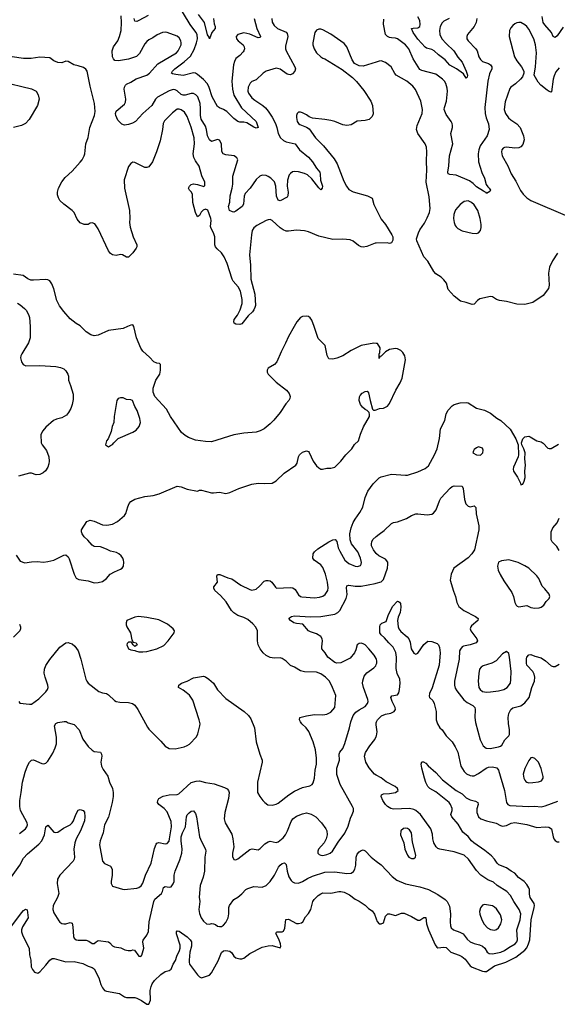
# Model space of a CAD drawing. Header units: inches. Extents: x 1771504 to 1971212, y 471788 to 643615.
# Tile 312 of 587: x 1846472 to 1851791, y 553293 to 563038. Entities that reach past the tile are written whole.
import ezdxf

# ---------------------------------------------------------------- set-up
doc = ezdxf.new("R2010")
doc.units = ezdxf.units.IN
doc.header["$MEASUREMENT"] = 0
for name, color, linetype in [('B8545', 7, 'Continuous'), ('B8546', 7, 'Continuous'), ('B8555', 7, 'Continuous'), ('B8556', 7, 'Continuous')]:
    doc.layers.add(name, color=color, linetype=linetype)

msp = doc.modelspace()

# ---------------------------------------------------------------- linework, layer by layer
at = {"layer": 'B8545', "color": 5}
for points, elevation in [([(1846575.5, 560000), (1846576.9, 559983.1), (1846575.9, 559890), (1846559, 559841), (1846491.7, 559730), (1846484.6, 559710), (1846481.3, 559690), (1846490.7, 559650), (1846506.6, 559626.6), (1846532.4, 559612.4), (1846670, 559614.6), (1846830, 559604.2), (1846876.5, 559596.5), (1846910, 559583), (1846930, 559562.8), (1846947.7, 559530), (1846953.4, 559510), (1846954.8, 559470), (1846976.1, 559416.1), (1847000.3, 559330), (1846999.9, 559280.1), (1846991.8, 559230), (1846978.9, 559190), (1846956.5, 559150), (1846935.4, 559124.6), (1846890, 559098.3), (1846836.7, 559083.3), (1846807.7, 559070), (1846730, 559006.6), (1846699.3, 558970), (1846687.1, 558947.1), (1846680.5, 558930), (1846684.4, 558850), (1846693.4, 558830), (1846735.6, 558775.6), (1846761.3, 558710), (1846763.1, 558670), (1846759.2, 558640.8), (1846750.3, 558609.7), (1846726.4, 558573.6), (1846705.8, 558554.2), (1846670, 558537.2), (1846633.6, 558533.6), (1846590, 558549), (1846570, 558549), (1846460.7, 558519.3)], 520), ([(1847537.3, 560000), (1847497.2, 559982.8), (1847350, 559961.4), (1847250, 559916.4), (1847210, 559909.6), (1847177.4, 559917.4), (1847130, 559947), (1847077, 560000)], 520), ([(1849186.3, 560000), (1849130, 559903.7), (1849102.6, 559837.4), (1849057.7, 559750), (1849017.6, 559650), (1848994.2, 559625.8), (1848930.6, 559590), (1848922, 559570), (1848922, 559550), (1848930.4, 559530), (1849010.4, 559450), (1849112, 559372.1), (1849138.2, 559338.2), (1849147.2, 559310), (1849144.2, 559290), (1849134, 559270), (1849104.6, 559235.4), (1849050, 559149.6), (1848985.7, 559074.3), (1848950, 559038), (1848890, 558989.7), (1848850, 558969.7), (1848810, 558956.4), (1848690, 558944), (1848591.8, 558928.2), (1848370, 558860.7), (1848310, 558861.6), (1848210, 558877.2), (1848142.5, 558902.5), (1848110, 558922), (1848073.7, 558953.7), (1847965.7, 559110), (1847922.9, 559182.9), (1847808.6, 559310), (1847794.2, 559350), (1847793.3, 559390), (1847817.7, 559470), (1847857, 559530), (1847865.8, 559570), (1847866, 559626), (1847854.9, 559634.9), (1847830, 559637.4), (1847799.8, 559650), (1847757.1, 559697.1), (1847690, 559758.8), (1847670, 559785.6), (1847627.3, 559890), (1847602.5, 560000)], 520), ([(1850000, 559833.1), (1849976.2, 559836.2), (1849850, 559813.3), (1849750, 559763.6), (1849669.1, 559710.9), (1849610, 559687.3), (1849570, 559678), (1849530, 559682), (1849515.5, 559715.5), (1849492.9, 559812.9), (1849424.1, 559884.1), (1849384.7, 560000)], 520), ([(1846437.5, 557737.5), (1846477.3, 557677.3), (1846522.8, 557662.8), (1846590, 557673.4), (1846644.8, 557675.2), (1846708.5, 557668.5), (1846750, 557675.3), (1846810, 557690.3), (1846910, 557738), (1846930, 557740.7), (1846950, 557720.7), (1846960.2, 557700.3), (1847010, 557550.8), (1847032.2, 557512.2), (1847057.1, 557497.1), (1847150, 557483), (1847210, 557462.8), (1847250, 557466.8), (1847290, 557476), (1847332.1, 557507.9), (1847368.7, 557550), (1847410, 557574.8), (1847470, 557599.1), (1847485.2, 557610), (1847499.5, 557630), (1847502, 557670), (1847498.4, 557690), (1847491.8, 557710), (1847477, 557730), (1847452.2, 557752.2), (1847430, 557763.6), (1847370, 557778.4), (1847330, 557798.4), (1847270, 557819.6), (1847210, 557822.7), (1847190, 557836), (1847146.5, 557886.5), (1847110, 557918), (1847089.6, 557950), (1847082.9, 557970), (1847083.7, 557990), (1847135.3, 558070), (1847170, 558084), (1847210, 558073.4), (1847290, 558038), (1847335.2, 558035.2), (1847390, 558044.2), (1847438.4, 558070), (1847509.6, 558130), (1847522, 558150), (1847541.8, 558218.2), (1847556.3, 558250), (1847571.9, 558268.1), (1847610, 558294), (1847710, 558320.3), (1847791, 558329), (1847853.4, 558346.6), (1848030, 558420.5), (1848070, 558413.4), (1848130.6, 558390.6), (1848230, 558371.3), (1848250, 558381), (1848270, 558381), (1848370, 558356.4), (1848390, 558354.4), (1848450, 558363.1), (1848510, 558348.8), (1848550, 558357), (1848641, 558399), (1848770, 558440.8), (1848830, 558451.4), (1848893.3, 558446.7), (1848970, 558452), (1849010, 558473.4), (1849089.8, 558550.1), (1849205.1, 558630), (1849218.7, 558650), (1849229.6, 558710), (1849239.5, 558730), (1849270, 558757.1), (1849310, 558770.4), (1849330, 558762.8), (1849335.6, 558755.6), (1849376.5, 558670), (1849410, 558621.6), (1849430, 558602), (1849450, 558590.6), (1849469.4, 558590.6), (1849510, 558599.1), (1849550, 558598), (1849589, 558610), (1849650, 558668.4), (1849698.3, 558730), (1849757.7, 558790), (1849785.9, 558834.1), (1849825.6, 558870), (1849843.5, 558936.5), (1849872.7, 559007.3), (1849933.2, 559110), (1849934, 559130), (1849928.7, 559150), (1849908.7, 559170), (1849890, 559179.3), (1849862.7, 559202.7), (1849844.5, 559230), (1849832, 559270), (1849834.5, 559305.5), (1849841.2, 559318.8), (1849860.1, 559339.9), (1849890, 559358.8), (1849910, 559361), (1849915.9, 559355.9), (1849923.5, 559343.5), (1849938.4, 559270), (1849963.8, 559183.8), (1849974, 559174), (1849990, 559173), (1850000, 559176.7)], 520), ([(1846462, 556290), (1846473.4, 556273.4), (1846570, 556262), (1846590, 556264.9), (1846662.3, 556317.7), (1846730, 556386), (1846746.3, 556410), (1846752.4, 556430), (1846750.9, 556450), (1846722.5, 556530), (1846714.8, 556570), (1846717.3, 556610), (1846730, 556646.4), (1846770, 556705.7), (1846870, 556828.2), (1846930, 556870.5), (1846950, 556873.4), (1846968.3, 556868.3), (1846990, 556860.7), (1847018, 556838), (1847050, 556790.7), (1847078.5, 556710), (1847125.7, 556510), (1847134.9, 556490), (1847150, 556473), (1847254.8, 556390), (1847290, 556374.9), (1847330, 556368), (1847350, 556357.1), (1847410, 556299.1), (1847426, 556290), (1847463.4, 556283.4), (1847550, 556281.1), (1847586.8, 556270), (1847610, 556254.4), (1847641.3, 556210), (1847735.6, 556035.6), (1847750, 556017.3), (1847870, 555898.8), (1847910, 555846.8), (1847950, 555824.9), (1848010, 555820.5), (1848098, 555842), (1848130, 555854.4), (1848151, 555869), (1848220.4, 555939.6), (1848235.4, 555970), (1848255.6, 556050), (1848256.4, 556070), (1848247.8, 556110), (1848184.4, 556304.4), (1848151.2, 556351.2), (1848120, 556380), (1848090, 556403.5), (1848042.7, 556430), (1848046.6, 556450), (1848073.2, 556470), (1848130, 556492.2), (1848190, 556524.4), (1848290, 556541.6), (1848310, 556533.7), (1848344.4, 556510), (1848388.4, 556470), (1848430, 556406), (1848510, 556318.7), (1848692.2, 556192.2), (1848736, 556150), (1848757.8, 556117.8), (1848793.6, 556030), (1848811.5, 555890), (1848847.2, 555770), (1848870.4, 555710), (1848870.4, 555690), (1848826, 555490), (1848826, 555390), (1848847.7, 555350), (1848879.1, 555310), (1848896.3, 555290), (1848926.7, 555266.7), (1848970, 555263.7), (1849010, 555273.7), (1849030, 555284.2), (1849133.2, 555366.8), (1849190, 555404), (1849270, 555437.4), (1849343.9, 555456.1), (1849365.2, 555470), (1849375.3, 555484.7), (1849389.6, 555530.4), (1849394, 555610), (1849408, 555670), (1849409.6, 555730.4), (1849398.2, 555810), (1849375.8, 555890), (1849333.2, 555993.2), (1849307.8, 556030), (1849263.6, 556070), (1849249.6, 556090), (1849242, 556110), (1849244, 556130), (1849310, 556148.2), (1849390, 556160.4), (1849470, 556158), (1849510, 556164.9), (1849550, 556182.8), (1849589, 556230), (1849598.7, 556350), (1849568.2, 556428.2), (1849536.3, 556490), (1849497.4, 556530), (1849450, 556565.1), (1849410, 556579.2), (1849290, 556585.1), (1849250, 556593.5), (1849190, 556629.7), (1849150, 556646.3), (1849108.3, 556688.3), (1849070, 556716.2), (1849050, 556722.4), (1848990, 556719.7), (1848950, 556725.1), (1848910, 556746), (1848881.3, 556770), (1848850, 556809.6), (1848829.8, 556850), (1848824.5, 556890), (1848826.2, 556990), (1848806.9, 557026.9), (1848778.5, 557058.5), (1848730, 557100.3), (1848690, 557119.8), (1848630, 557140.3), (1848590, 557168.1), (1848568.2, 557190), (1848516.4, 557276.4), (1848458.5, 557338.5), (1848402.9, 557390), (1848392, 557410), (1848394.2, 557425.8), (1848429.4, 557470), (1848422, 557530), (1848430, 557546), (1848453.2, 557546.8), (1848530, 557514), (1848570, 557502.6), (1848660.2, 557440.2), (1848750, 557397.4), (1848770, 557392.9), (1848810, 557401.3), (1848845.7, 557430), (1848890, 557479.3), (1848910, 557488), (1848930, 557488.2), (1848950, 557484.9), (1848967.3, 557470), (1849001.4, 557421.4), (1849012.5, 557412.5), (1849150, 557418.9), (1849173.7, 557413.7), (1849196.9, 557396.9), (1849230, 557346.7), (1849249.3, 557329.3), (1849264.2, 557324.2), (1849390, 557316.8), (1849439.1, 557320.9), (1849470, 557331.3), (1849493.5, 557350), (1849520.4, 557390), (1849524.2, 557415.8), (1849518.2, 557470), (1849496.5, 557550), (1849470, 557615.8), (1849450, 557642.7), (1849386, 557690), (1849371.1, 557710), (1849376.8, 557750), (1849389.8, 557770), (1849420.5, 557799.5), (1849529.5, 557870.5), (1849570, 557889.3), (1849592.9, 557892.9), (1849610, 557874), (1849623.9, 557810), (1849637.9, 557777.9), (1849690, 557687.2), (1849730, 557655.6), (1849790, 557630.3), (1849814.2, 557625.8), (1849843.9, 557636.1), (1849851.1, 557648.9), (1849853.4, 557666.6), (1849844.6, 557710), (1849816.7, 557770), (1849755.3, 557850), (1849741.9, 557890), (1849738.9, 557950), (1849750.5, 558009.5), (1849770, 558060.4), (1849790, 558095.8), (1849838.8, 558161.2), (1849866.6, 558213.4), (1849890, 558307.7), (1849917.1, 558370), (1849970, 558445.3), (1850000, 558473.7)], 480), ([(1850000, 557753.6), (1849972.6, 557790), (1849954, 557830), (1849952, 557850), (1849955.1, 557870), (1849966.5, 557893.5), (1850000, 557921.9)], 460), ([(1850000, 556714.6), (1849979.5, 556750), (1849927.6, 556810), (1849889.4, 556850), (1849870, 556861.3), (1849850, 556866), (1849830, 556862.9), (1849810.7, 556850), (1849798.5, 556801.4), (1849784.9, 556770), (1849740, 556720), (1849650, 556673.3), (1849610, 556668.6), (1849590, 556675.1), (1849521.1, 556730), (1849495.6, 556770), (1849462.4, 556810), (1849460.5, 556830), (1849469, 556890), (1849464.8, 556910), (1849450, 556933.8), (1849410, 556961.2), (1849350, 556979.7), (1849330.9, 556990.9), (1849274, 557054), (1849210, 557062), (1849184.5, 557070), (1849152, 557090), (1849134, 557110), (1849141.5, 557118.5), (1849162, 557130), (1849190, 557136.5), (1849349.3, 557129.3), (1849450, 557130.2), (1849590, 557154.7), (1849619.7, 557170), (1849639.8, 557190), (1849703.2, 557310), (1849712.7, 557350), (1849706.3, 557413.7), (1849710, 557436.3), (1849730, 557441.7), (1849790, 557431), (1849850, 557431.8), (1849990, 557456.5), (1850000, 557459.7)], 460), ([(1846470, 557055.5), (1846480.4, 557030), (1846481.6, 557010), (1846472.7, 556990), (1846412.3, 556927.7)], 480), ([(1846470, 554984.2), (1846529.7, 555030.3), (1846543.6, 555050), (1846549.6, 555070), (1846546.3, 555090), (1846481.5, 555210), (1846474.9, 555250), (1846473.3, 555310), (1846488.2, 555390), (1846499.2, 555490), (1846525.4, 555590), (1846550, 555653), (1846570, 555688), (1846590, 555710.6), (1846610, 555713), (1846690, 555675.8), (1846710, 555674), (1846730, 555680.4), (1846750, 555700.4), (1846800, 555780), (1846823.5, 555830), (1846835.5, 555870), (1846837.3, 555937.3), (1846816.2, 556050), (1846830, 556073), (1846850, 556080.5), (1846910.9, 556090.9), (1846930.8, 556090.8), (1846950, 556078), (1847010, 556061), (1847060.5, 556010), (1847097.1, 555917.1), (1847150, 555845.5), (1847190, 555807.7), (1847210, 555796.3), (1847270.8, 555790), (1847282, 555770), (1847286, 555750), (1847274.3, 555690), (1847280.2, 555650), (1847296.7, 555616.7), (1847343.1, 555550), (1847362, 555490), (1847389, 555430), (1847396.9, 555390), (1847396.9, 555350), (1847385.8, 555290), (1847350, 555145.2), (1847310.2, 555069.8), (1847297.7, 554990), (1847267.2, 554910), (1847262, 554870), (1847290.8, 554710), (1847310, 554686.8), (1847370, 554661), (1847387.3, 554630), (1847388, 554570), (1847375.5, 554510), (1847376.3, 554490), (1847390, 554462.8), (1847490, 554432.4), (1847510, 554430.4), (1847630, 554441.7), (1847651.8, 554448.2), (1847674.3, 554465.7), (1847690, 554490.5), (1847718.3, 554570), (1847771.9, 554690), (1847804.2, 554835.8), (1847822.5, 554877.5), (1847830, 554888.2), (1847850, 554895.5), (1847910, 554882.6), (1847930, 554884.9), (1847950, 554908), (1847955, 554930), (1847974.1, 555050), (1847970, 555100.9), (1847930, 555198.7), (1847903, 555230), (1847848.3, 555270), (1847836.4, 555290), (1847837.7, 555310), (1847850, 555330.3), (1847890, 555352.4), (1847950, 555364.7), (1848030, 555369), (1848045.1, 555374.9), (1848170, 555488.2), (1848218.3, 555501.7), (1848250, 555504), (1848310, 555488.1), (1848396.1, 555476.1), (1848499.1, 555439.1), (1848524.9, 555425), (1848537, 555410), (1848543.6, 555390), (1848538.5, 555330), (1848503.1, 555190), (1848496, 555130), (1848505.7, 555090), (1848570, 554976.3), (1848582.4, 554930), (1848590.4, 554850), (1848578, 554790), (1848576.8, 554756.8), (1848590, 554726.8), (1848610, 554724), (1848630, 554733.4), (1848750, 554825.5), (1848773, 554833), (1848830, 554823), (1848850, 554835.5), (1848898.2, 554881.8), (1848930, 554900.3), (1848950, 554906.7), (1849010, 554894.9), (1849030, 554901.5), (1849079, 554941), (1849102.3, 554970), (1849122.4, 555010), (1849156.6, 555103.4), (1849173.6, 555130), (1849210, 555156.5), (1849270, 555178.7), (1849310, 555187.2), (1849355.3, 555175.3), (1849401.6, 555150), (1849459.5, 555090), (1849502, 555030), (1849510.3, 555010), (1849514.9, 554970), (1849505.7, 554930), (1849483.1, 554890), (1849428.8, 554830), (1849421.3, 554810), (1849420.5, 554790), (1849435.1, 554775.1), (1849450, 554768.9), (1849470, 554766.5), (1849510, 554774.3), (1849544.5, 554790), (1849567.6, 554810), (1849623.3, 554896.7), (1849690, 554985.5), (1849722.6, 555057.4), (1849744.8, 555135.2), (1849762.9, 555170), (1849774.2, 555205.8), (1849773.3, 555230), (1849765.4, 555250), (1849641.1, 555470), (1849611.1, 555568.9), (1849611, 555629), (1849635.6, 555710), (1849631.6, 555770), (1849638.4, 555790), (1849670, 555826), (1849690, 555873.4), (1849736.5, 556030), (1849747.1, 556090), (1849770.8, 556150), (1849796.2, 556183.8), (1849830, 556207.8), (1849890, 556238.9), (1849913.7, 556270), (1849918.5, 556290), (1849915.6, 556310), (1849872, 556430), (1849864.4, 556470), (1849866.1, 556493.9), (1849881, 556539), (1849904.9, 556575.1), (1849976.6, 556623.4), (1849995.9, 556644.1), (1850000, 556654.6)], 460), ([(1850000, 556058.6), (1849998.7, 556070), (1850000, 556079.9)], 440), ([(1850000, 555560.6), (1849983, 555570), (1849930, 555632.8), (1849897.6, 555690), (1849883.9, 555750), (1849894.5, 555785.5), (1849937, 555850), (1849987.2, 555912.8), (1850000, 555943)], 440), ([(1846357.5, 554510), (1846472.3, 554670), (1846510, 554738.4), (1846550, 554781.6), (1846662.2, 554877.8), (1846689.8, 554910.2), (1846717.3, 554970), (1846732, 555048), (1846750, 555066), (1846810, 554997.3), (1846830, 554993), (1846850, 554998), (1846904.8, 555035.2), (1846970, 555070.3), (1846991.7, 555088.3), (1847005.1, 555110), (1847026, 555170), (1847050, 555216), (1847070, 555222), (1847101, 555210), (1847113.4, 555193.4), (1847118, 555150), (1847113.1, 555110), (1847074, 555010), (1847031.3, 554930), (1847016.2, 554890), (1847009.2, 554830), (1847014.4, 554750), (1847010.2, 554730), (1846999.7, 554710), (1846869.1, 554570), (1846846.3, 554530), (1846842.3, 554490), (1846860.2, 554390), (1846846.2, 554350), (1846803.9, 554270), (1846799.6, 554230), (1846810, 554197.3), (1846859.4, 554119.4), (1846870, 554106.4), (1846890, 554093.7), (1846910, 554088.8), (1846930, 554090.3), (1846970, 554101.6), (1846990, 554096), (1846998.9, 554058.9), (1847004.1, 553964.1), (1847010, 553946.4), (1847030, 553930.3), (1847050, 553926.7), (1847130, 553929.2), (1847157, 553917), (1847190, 553894.4), (1847210, 553894), (1847227.1, 553912.9), (1847250, 553924.9), (1847350, 553910.4), (1847362.6, 553902.6), (1847391.1, 553871.1), (1847410, 553860.2), (1847473.4, 553853.4), (1847513.2, 553833.2), (1847544, 553824), (1847574.9, 553825.1), (1847590, 553830.6), (1847607.3, 553827.3), (1847650, 553771), (1847670, 553764.7), (1847679.5, 553780.5), (1847699.5, 553850), (1847689.3, 553910), (1847692.7, 553927.3), (1847730, 553976), (1847746, 554014), (1847753.8, 554110), (1847799.2, 554310), (1847810, 554333.6), (1847874.7, 554390), (1847885.1, 554410), (1847896, 554450), (1847910, 554458.4), (1847950, 554454), (1847970, 554457.1), (1847990, 554484), (1847998.7, 554510), (1848001.7, 554570), (1848009.3, 554610.7), (1848056.6, 554723.4), (1848076.3, 554790), (1848079.6, 554830), (1848069.3, 554910), (1848070.6, 554949.4), (1848082.5, 554990), (1848111, 555050), (1848121.1, 555150), (1848130, 555167.7), (1848150, 555188.2), (1848170, 555203), (1848190, 555206.8), (1848210, 555182.8), (1848222, 555150), (1848250.3, 554949.6), (1848270, 554903.8), (1848310.4, 554830), (1848312.2, 554810), (1848302.6, 554750), (1848300.9, 554610), (1848287.4, 554550), (1848257, 554470), (1848247.2, 554352.8), (1848252.7, 554310), (1848245.7, 554230), (1848250.3, 554190.4), (1848266, 554150), (1848290, 554115.5), (1848321, 554090), (1848350, 554086.7), (1848370, 554092.7), (1848390, 554090.5), (1848410, 554083), (1848430, 554067.7), (1848450, 554061.6), (1848470, 554064.4), (1848490, 554077.6), (1848510, 554102.6), (1848533.7, 554150), (1848540.3, 554190), (1848541, 554250), (1848548.5, 554270), (1848590, 554331.7), (1848630, 554354.4), (1848670, 554387), (1848710, 554430.3), (1848730, 554440.4), (1848790, 554459.5), (1848870, 554451.6), (1848912, 554470), (1848950, 554507.7), (1848991.5, 554570), (1849034, 554650), (1849049.8, 554670.3), (1849070, 554685.5), (1849092.2, 554692.2), (1849110, 554678), (1849118.5, 554610), (1849135.5, 554555.5), (1849156.7, 554516.7), (1849170, 554504.4), (1849190, 554494.9), (1849230, 554491.6), (1849270, 554507.1), (1849320.9, 554539.1), (1849370, 554562.5), (1849490, 554601.2), (1849590, 554605), (1849710, 554588.4), (1849750, 554591.4), (1849773.3, 554606.7), (1849789, 554631), (1849796.2, 554670), (1849801.5, 554750), (1849810, 554778.4), (1849830, 554803.6), (1849850, 554815.6), (1849870, 554820.3), (1849891.2, 554811.2), (1849950, 554750.4), (1850000, 554711.2)], 440), ([(1846383.2, 554056.8), (1846490, 554199.1), (1846510, 554222.8), (1846530, 554236), (1846546.4, 554226.4), (1846557.3, 554150), (1846499.7, 554060.3), (1846490.2, 554030), (1846490.2, 554010), (1846504, 553970), (1846566.5, 553850), (1846570, 553782), (1846580.8, 553730), (1846585.5, 553665.5), (1846598, 553638), (1846618, 553610), (1846650, 553600.7), (1846670, 553613), (1846730, 553679.3), (1846769.2, 553730.8), (1846794.7, 553745.3), (1846813.1, 553746.9), (1846930, 553714.1), (1847010, 553717.1), (1847097, 553697), (1847150, 553669.1), (1847190, 553658.7), (1847210, 553643.8), (1847255.3, 553555.3), (1847273.8, 553490), (1847290, 553457.1), (1847311.3, 553431.3), (1847330, 553424.4), (1847460.7, 553400.7), (1847510, 553366.7), (1847530, 553361.9), (1847610, 553359.6), (1847630, 553354.3), (1847676.3, 553330), (1847730, 553293), (1847750, 553295.5), (1847766.3, 553333.7), (1847764, 553430), (1847772.1, 553470), (1847783, 553497), (1847807, 553530), (1847870, 553589.1), (1847910, 553617.5), (1847952.5, 553627.5), (1847970, 553639.3), (1847989.7, 553690), (1848013.9, 553726.1), (1848026.4, 553770), (1848053.6, 553826.4), (1848059.8, 553850), (1848059.6, 553879.6), (1848022.4, 553990), (1848023.7, 554010), (1848030, 554021), (1848050, 554018), (1848130, 553962), (1848159.5, 553930), (1848170.2, 553910), (1848173.1, 553870), (1848156, 553810), (1848147.2, 553730), (1848147.2, 553710), (1848153.4, 553690), (1848230, 553583.7), (1848250, 553565.7), (1848270, 553555.8), (1848281.7, 553558.3), (1848350, 553582), (1848370, 553604.2), (1848435.9, 553724.1), (1848470, 553804.4), (1848490, 553821.3), (1848510, 553826), (1848550, 553819.3), (1848570, 553802), (1848590.2, 553770.2), (1848610, 553752.2), (1848650, 553742.3), (1848670, 553743.6), (1848690, 553751.3), (1848750, 553795.4), (1848870, 553858.8), (1848931.3, 553871.3), (1848970, 553873.6), (1849050, 553851.3), (1849055.1, 553864.9), (1849052.3, 553890), (1849036.3, 553936.3), (1849007, 553993), (1849012.7, 554007.3), (1849018, 554010), (1849070, 554010.6), (1849082, 554018), (1849094.2, 554045.8), (1849106.7, 554133.3), (1849130, 554134), (1849210, 554094.4), (1849230, 554093), (1849259.6, 554100.4), (1849273.2, 554110), (1849300.7, 554159.3), (1849330, 554191.3), (1849353.2, 554230), (1849372.3, 554310), (1849384.5, 554330), (1849426, 554370), (1849450, 554387.7), (1849470, 554394.9), (1849550, 554393.4), (1849628, 554410), (1849650, 554410.3), (1849683.4, 554403.4), (1849735.4, 554375.4), (1849790, 554333.4), (1849830, 554314), (1849890, 554274), (1849922.8, 554242.8), (1849958, 554218), (1849983.9, 554183.9), (1850000, 554139.2)], 420)]:
    msp.add_lwpolyline(points, dxfattribs=dict(at, elevation=elevation))
for points, elevation in [([(1847470, 559296.9), (1847447.3, 559290), (1847433, 559270), (1847405.5, 559110), (1847402.8, 559050), (1847387.3, 559010), (1847376.9, 558963.1), (1847346, 558890), (1847331.3, 558870), (1847322, 558830), (1847350, 558812), (1847370, 558822), (1847390, 558832), (1847402, 558850), (1847446.6, 558893.4), (1847590, 558954), (1847623.3, 558976.7), (1847655.1, 559010), (1847667, 559050), (1847660.7, 559090), (1847633.3, 559170), (1847611, 559211), (1847589.5, 559269.5), (1847570, 559276), (1847530, 559278.7), (1847495.1, 559295)], 540), ([(1847648.9, 557131.1), (1847610, 557123.6), (1847530.8, 557090), (1847524.4, 557070), (1847527, 557050), (1847533.4, 557030), (1847568.8, 556970), (1847580.7, 556900.7), (1847596, 556876), (1847624.7, 556870), (1847634, 556850), (1847610, 556834), (1847594, 556850), (1847577.2, 556877.2), (1847550, 556878), (1847535.2, 556864.8), (1847530.5, 556850), (1847550, 556810.6), (1847570, 556801.6), (1847610, 556796), (1847618, 556790), (1847650, 556782.6), (1847690, 556780.9), (1847730, 556786), (1847830, 556810.3), (1847896.8, 556843.2), (1847939.7, 556890), (1847999.7, 556970), (1848004, 556990), (1847991.1, 557010), (1847935.6, 557055.6), (1847870, 557088.9), (1847850, 557096.8), (1847730, 557122.6)], 520)]:
    msp.add_lwpolyline(points, close=True, dxfattribs=dict(at, elevation=elevation))
at = {"layer": 'B8546', "color": 5}
for points, elevation in [([(1848791.2, 563051.2), (1848818.2, 562950), (1848853.1, 562870), (1848850, 562861.2), (1848830, 562857.7), (1848750, 562894.6), (1848690, 562907), (1848628.8, 562890), (1848613.1, 562870), (1848618.3, 562850), (1848633.4, 562830), (1848682, 562790), (1848694, 562770), (1848695.6, 562750), (1848690.3, 562730), (1848681.8, 562718.2), (1848650, 562682.7), (1848610, 562652.3), (1848596.1, 562623.9), (1848588.1, 562590), (1848571.1, 562428.9), (1848576.3, 562350), (1848592, 562290), (1848665.4, 562165.4), (1848810.2, 562030), (1848830.6, 561969.4), (1848810, 561965.2), (1848790, 561972.7), (1848717.8, 562017.8), (1848690, 562023), (1848650, 562022.9), (1848630, 562029.6), (1848590, 562060.5), (1848521.6, 562130), (1848490, 562149.7), (1848450, 562164.7), (1848430, 562179.6), (1848375.9, 562275.9), (1848347.7, 562367.7), (1848330, 562401.5), (1848290, 562444.5), (1848230, 562495.8), (1848210, 562508.2), (1848190, 562511), (1848090, 562484.2), (1848015.8, 562495.8), (1847983.3, 562503.3), (1847972.7, 562510), (1847984.7, 562530), (1848007.1, 562550), (1848100.4, 562619.6), (1848163.2, 562676.8), (1848198.7, 562741.3), (1848222, 562810), (1848229.9, 562850), (1848227.2, 562890), (1848215.8, 562915.8), (1848158.4, 562990), (1848037.6, 563190)], 440), ([(1848965.3, 563050), (1848970, 563014), (1848990, 562979.5), (1849023.1, 562950), (1849110, 562913.6), (1849119.6, 562899.6), (1849123.5, 562870), (1849103.1, 562776.9), (1849102.9, 562750), (1849109.2, 562730), (1849195.6, 562570), (1849199.4, 562550), (1849193.6, 562530), (1849170, 562503.2), (1849150, 562493.3), (1849130, 562493.8), (1849119.4, 562499.4), (1849050, 562548.4), (1849010, 562557.7), (1848910, 562529.7), (1848881.1, 562510), (1848810, 562444), (1848770, 562424.7), (1848752, 562408), (1848732.6, 562370), (1848728, 562330), (1848735.8, 562310), (1848770, 562265.5), (1848800, 562240), (1848878.3, 562190), (1848905.1, 562165.1), (1848931.4, 562131.4), (1848971.5, 562071.5), (1849002, 562010), (1849016.6, 561970), (1849029.4, 561910), (1849053.8, 561870), (1849083.4, 561843.3), (1849108.8, 561828.8), (1849197.1, 561810), (1849240.9, 561750), (1849330, 561676.5), (1849370, 561631.8), (1849407.3, 561567.3), (1849440.3, 561530), (1849446, 561510), (1849448.9, 561448.9), (1849467.3, 561390), (1849466, 561370), (1849450, 561354), (1849430, 561372.7), (1849362.9, 561462.9), (1849321.1, 561501.1), (1849290, 561516.5), (1849230, 561532.8), (1849190, 561535.8), (1849170, 561532), (1849150, 561516.9), (1849138.8, 561501.2), (1849121.5, 561450), (1849117.4, 561390), (1849127.7, 561330), (1849126.4, 561293.6), (1849117.3, 561282.7), (1849050, 561245.2), (1849030, 561253.2), (1849014, 561290), (1849007.6, 561390), (1848992.2, 561432.2), (1848956.3, 561470), (1848930, 561487.2), (1848910, 561495.3), (1848870, 561498), (1848849.3, 561490.7), (1848810, 561456.3), (1848753.1, 561370), (1848702.5, 561317.5), (1848691.3, 561290), (1848686.8, 561213.2), (1848672.2, 561190), (1848610, 561143.6), (1848590, 561134.5), (1848576.6, 561136.6), (1848549.3, 561150), (1848538, 561190), (1848549.6, 561230.4), (1848554, 561294), (1848574.8, 561370), (1848579.8, 561410), (1848580.7, 561490), (1848628.7, 561650), (1848621, 561670), (1848594.5, 561690), (1848510, 561700.3), (1848484.2, 561710), (1848471.8, 561731.8), (1848467.1, 561810), (1848450, 561846.6), (1848430, 561853.6), (1848370, 561831.2), (1848350, 561847.6), (1848328.5, 561888.5), (1848320.2, 561950), (1848310, 561982.9), (1848266.7, 562053.3), (1848259.5, 562090), (1848262.2, 562157.8), (1848256, 562210), (1848233.5, 562273.5), (1848214.8, 562294.8), (1848190, 562305.8), (1848170, 562306.2), (1848110.6, 562289.4), (1848090, 562289.3), (1848070, 562296.3), (1848030, 562332.3), (1848010, 562344.5), (1847990, 562346.1), (1847950, 562334), (1847834, 562270), (1847815.5, 562250), (1847778.5, 562190), (1847690.2, 562110), (1847616.4, 562030), (1847587.7, 562012.3), (1847550, 562000.3), (1847510, 561994), (1847482.3, 562002.3), (1847443.4, 562043.4), (1847422.2, 562090), (1847419.4, 562110), (1847427.1, 562132.9), (1847510, 562201.3), (1847520, 562220), (1847521.2, 562250), (1847507.2, 562350), (1847508.7, 562371.3), (1847518, 562390), (1847530, 562401.3), (1847570, 562419.6), (1847626, 562454), (1847730, 562489), (1847755.8, 562510), (1847837.5, 562602.5), (1848022.4, 562710), (1848039.7, 562730), (1848068.2, 562790), (1848071, 562810), (1848066.6, 562830), (1848050, 562859.6), (1848030, 562876.3), (1847932.2, 562912.2), (1847910, 562914.3), (1847886, 562910), (1847833.5, 562886.5), (1847790, 562858.4), (1847750, 562839.5), (1847730, 562822), (1847710, 562799.3), (1847658.2, 562701.8), (1847626.6, 562673.4), (1847550, 562645.7), (1847450, 562629.4), (1847414.5, 562634.5), (1847400.9, 562650), (1847391.3, 562671.3), (1847387.4, 562730), (1847400.6, 562770), (1847443.7, 562830), (1847461, 562870), (1847475.2, 562930), (1847479.3, 563010), (1847475.6, 563075.6)], 460), ([(1847741.6, 563078.4), (1847650, 563028.6), (1847630, 563020.5), (1847610, 563023.7), (1847603.7, 563050)], 440), ([(1848389.3, 563049.3), (1848395.9, 562995.9), (1848406.7, 562970), (1848406.4, 562950), (1848372, 562910), (1848350, 562849), (1848345.7, 562865.7), (1848330, 562889.4), (1848299.1, 563010), (1848240.2, 563090)], 420), ([(1850000, 562618.4), (1849870, 562577.6), (1849830, 562580.7), (1849809.7, 562589.7), (1849785.9, 562605.9), (1849760.4, 562640.4), (1849710, 562769), (1849682.5, 562802.5), (1849550, 562896), (1849470, 562937.2), (1849450, 562944), (1849430, 562944), (1849407.1, 562932.9), (1849391, 562910), (1849373.4, 562810), (1849373.4, 562790), (1849386, 562750), (1849410, 562710.8), (1849450, 562670.7), (1849470, 562657.3), (1849491, 562650), (1849663.9, 562543.9), (1849765.1, 562465.1), (1849804.7, 562424.7), (1849875.6, 562335.6), (1849947.3, 562230), (1849962.8, 562190), (1849970, 562106), (1849959.8, 562080.2), (1849930, 562049), (1849890, 562039), (1849810, 562032.7), (1849750, 561998.9), (1849710, 561991.1), (1849670, 561998), (1849590, 562029.7), (1849550, 562039.7), (1849490, 562051), (1849370, 562064), (1849337.2, 562077.2), (1849310, 562096.9), (1849270, 562116.9), (1849250, 562123), (1849230, 562122.9), (1849217.1, 562110), (1849212.2, 562090), (1849210.4, 562070), (1849216.4, 562030), (1849230, 562010.6), (1849242.2, 562002.2), (1849310, 561975.3), (1849336.7, 561956.7), (1849398.9, 561870), (1849477.4, 561790), (1849582.4, 561662.4), (1849612.2, 561612.2), (1849678.2, 561438.2), (1849705.2, 561390), (1849730, 561358), (1849770, 561332.8), (1849914.6, 561294.6), (1849960.4, 561270), (1849977.1, 561210), (1850000, 561163.8)], 480), ([(1850000, 560826.3), (1849990, 560826), (1849906.4, 560793.6), (1849870, 560786.9), (1849850, 560789.7), (1849823.3, 560803.3), (1849770, 560847), (1849740.7, 560860.7), (1849670, 560866), (1849570, 560862.9), (1849430, 560895), (1849330, 560939.1), (1849290, 560949), (1849210, 560954.6), (1849130, 560943.7), (1849110, 560946.1), (1849078.1, 560958.1), (1849050, 560976.3), (1848970, 561050.8), (1848950, 561059.3), (1848930, 561058.5), (1848910, 561049.7), (1848819.8, 561000.2), (1848790, 560976.9), (1848773.7, 560950), (1848766, 560910), (1848746.2, 560710), (1848757.1, 560610), (1848760.1, 560470), (1848797.6, 560322.4), (1848803.9, 560210), (1848799.7, 560190), (1848790, 560165.1), (1848774.8, 560145.2), (1848731.8, 560108.2), (1848670, 560029), (1848650, 560021.2), (1848610, 560024), (1848594, 560034), (1848590, 560046), (1848595.1, 560070), (1848626, 560114), (1848653.3, 560166.7), (1848672.7, 560230), (1848673.3, 560270), (1848655, 560350), (1848633.1, 560393.1), (1848583.1, 560450), (1848572.9, 560470), (1848523.9, 560623.9), (1848495.1, 560690), (1848468.6, 560730), (1848424.4, 560770), (1848408.9, 560790), (1848403.4, 560810), (1848402.3, 560890), (1848390, 560927.6), (1848364.8, 560970), (1848361.2, 560990), (1848366, 561050), (1848363.1, 561070), (1848333.5, 561153.5), (1848310, 561162.4), (1848287, 561153), (1848266.5, 561133.5), (1848250, 561101.2), (1848230, 561085.2), (1848210, 561128.7), (1848184.7, 561230), (1848182, 561310), (1848170, 561335.1), (1848152.7, 561350), (1848141.2, 561370), (1848152.3, 561390), (1848170, 561405.5), (1848190, 561411.8), (1848230, 561405.5), (1848293.6, 561386.4), (1848303.2, 561396.8), (1848304.7, 561430), (1848273.8, 561493.8), (1848249, 561589), (1848210, 561640.5), (1848194.2, 561674.2), (1848188.5, 561710), (1848201.7, 561810), (1848199.5, 561870), (1848170, 561975.1), (1848130, 562078.4), (1848103.3, 562123.3), (1848070, 562147.1), (1848050, 562152.2), (1848030, 562151), (1847983.8, 562116.2), (1847903.1, 562036.9), (1847891.7, 562010), (1847884, 561950), (1847860.5, 561839.5), (1847824.9, 561730), (1847784.9, 561630), (1847750, 561582), (1847730, 561574.5), (1847710, 561574.5), (1847610, 561626), (1847590, 561629.3), (1847570, 561616), (1847550, 561585.2), (1847506, 561454), (1847508.8, 561371.2), (1847559.6, 561150), (1847562.3, 561070), (1847558.9, 561030), (1847563.4, 560983.4), (1847594, 560890), (1847630.4, 560810), (1847630.6, 560789.4), (1847624.9, 560775.1), (1847590.6, 560729.4), (1847550, 560688.7), (1847530, 560689), (1847490, 560709.3), (1847470, 560712.7), (1847425.6, 560705.6), (1847390, 560709), (1847370, 560724), (1847350, 560749), (1847250, 560969), (1847215.9, 561015.9), (1847190, 561026), (1847170, 561022.7), (1847148, 561012), (1847110, 561009.6), (1847070, 561027.3), (1847042.2, 561062.2), (1847009.6, 561130), (1846990.9, 561150.9), (1846910, 561211.5), (1846869.8, 561249.8), (1846854.6, 561274.6), (1846845.4, 561305.4), (1846845, 561330), (1846854.4, 561370), (1846887.5, 561432.5), (1846923.4, 561476.6), (1846990, 561539.6), (1847070.9, 561629.1), (1847088.9, 561650), (1847109.8, 561690), (1847115.9, 561710), (1847127, 561810), (1847147.9, 561872.1), (1847167.2, 561970), (1847212.7, 562090), (1847218.8, 562130), (1847213.3, 562210), (1847170, 562381.2), (1847139.2, 562530), (1847127.2, 562547.2), (1847103.5, 562563.5), (1847050, 562582), (1847008, 562590), (1846950, 562624), (1846930, 562629), (1846888.2, 562611.8), (1846850, 562612.6), (1846810.7, 562630.7), (1846770, 562659.1), (1846670, 562665.4), (1846586.3, 562653.7), (1846510, 562654.8), (1846310, 562684)], 480), ([(1846290, 562425.8), (1846590, 562353.1), (1846635.5, 562330), (1846655.8, 562295.8), (1846663.7, 562250), (1846647, 562190), (1846564.9, 562050), (1846530, 562011.6), (1846490, 561989.6), (1846410.4, 561969.6)], 480), ([(1847077, 560000), (1847070, 560007), (1847030, 560031.8), (1846970, 560078.7), (1846909.8, 560149.8), (1846867.2, 560207.2), (1846840.3, 560260.3), (1846810, 560373.2), (1846790, 560425.2), (1846770, 560452.3), (1846750, 560463.7), (1846730, 560467), (1846610, 560458.4), (1846581.2, 560461.2), (1846551.6, 560471.6), (1846505.4, 560505.4), (1846410, 560520.5)], 520), ([(1846450, 560231.1), (1846476.8, 560216.8), (1846520.5, 560180.5), (1846538.3, 560158.3), (1846563.5, 560110), (1846568.3, 560090), (1846575.5, 560000)], 520), ([(1849384.7, 560000), (1849363.2, 560063.2), (1849346.3, 560086.3), (1849330, 560099), (1849310, 560105.2), (1849270, 560101.2), (1849250, 560089.2), (1849213.5, 560046.5), (1849186.3, 560000)], 520), ([(1847602.5, 560000), (1847602, 560002), (1847590, 560018), (1847570, 560014), (1847537.3, 560000)], 520)]:
    msp.add_lwpolyline(points, dxfattribs=dict(at, elevation=elevation))
at = {"layer": 'B8555', "color": 5}
for points, elevation in [([(1850000, 559176.7), (1850031.5, 559188.5), (1850070, 559194), (1850110, 559213), (1850130, 559240.7), (1850193.3, 559370), (1850237, 559443), (1850255.8, 559490), (1850289.6, 559670), (1850281.6, 559710), (1850263.3, 559743.3), (1850243.9, 559763.9), (1850210, 559780.9), (1850190, 559783.7), (1850130, 559772.3), (1850091.3, 559750), (1850050, 559708), (1850034, 559706), (1850030, 559686), (1850029.1, 559729.1), (1850035.3, 559744.7), (1850039, 559790), (1850011.5, 559831.5), (1850000, 559833.1)], 520), ([(1850000, 558473.7), (1850030, 558502), (1850050, 558514.9), (1850150, 558540.3), (1850290, 558528.5), (1850310, 558530.3), (1850410, 558562), (1850483.5, 558596.5), (1850517.7, 558622.3), (1850576.4, 558730), (1850601, 558790), (1850626.4, 558893.6), (1850634.7, 558990), (1850677.3, 559070), (1850690, 559138), (1850710, 559173.4), (1850750, 559215.3), (1850770, 559228.5), (1850830, 559246.4), (1850890, 559250.4), (1850910, 559245.5), (1850991.8, 559191.8), (1851070, 559172.4), (1851130, 559143.1), (1851193.7, 559093.7), (1851233, 559070), (1851324.9, 558984.9), (1851379.1, 558890), (1851404, 558830), (1851408.2, 558730), (1851403.8, 558710), (1851356.4, 558610), (1851355.5, 558590), (1851359.1, 558570), (1851398.8, 558510), (1851426.8, 558450), (1851430, 558434), (1851450, 558442), (1851464, 558470), (1851471.9, 558508.1), (1851469.6, 558569.6), (1851475.1, 558630), (1851469.4, 558690.6), (1851472.1, 558752.1), (1851461.2, 558790), (1851439, 558830), (1851437.2, 558850), (1851449, 558890), (1851470, 558911), (1851510, 558914.8), (1851522, 558910), (1851590, 558870.6), (1851630, 558860.7), (1851650, 558847.3), (1851698.8, 558798.8), (1851710, 558793.4), (1851730, 558793.4), (1851803, 558837)], 480), ([(1850000, 557921.9), (1850030, 557947.3), (1850079.1, 557980.9), (1850149.6, 558050.4), (1850170, 558060.7), (1850210, 558068), (1850298.6, 558101.4), (1850349.7, 558130.3), (1850390, 558147), (1850411.3, 558148.7), (1850502.8, 558137.2), (1850550, 558144.4), (1850567, 558153), (1850593.2, 558186.8), (1850624.2, 558275.8), (1850638.3, 558301.7), (1850730, 558400.5), (1850750, 558418), (1850770, 558424.9), (1850850, 558421), (1850859, 558399), (1850871.4, 558290), (1850886.5, 558246.5), (1850910, 558222.6), (1850930, 558218), (1850970, 558226.8), (1850984, 558210), (1850988.6, 558148.6), (1851014.4, 558030), (1851014.4, 557990), (1850971.6, 557790), (1850945.3, 557750), (1850910, 557713.3), (1850767.3, 557610), (1850739.3, 557550), (1850732.4, 557490), (1850762.8, 557382.8), (1850784.9, 557330), (1850795.5, 557270), (1850818, 557230), (1850867.7, 557190), (1850982.8, 557130), (1851006.8, 557110), (1851004, 557090), (1850941.5, 557038.5), (1850934.9, 557030), (1850930.4, 557010), (1850936.4, 556990), (1850994.9, 556910), (1851000.5, 556890), (1850986.8, 556870), (1850929.2, 556850.8), (1850864, 556836), (1850850, 556829.7), (1850831.7, 556808.3), (1850825, 556790), (1850819, 556710), (1850774.3, 556490), (1850774, 556450), (1850782.1, 556422.1), (1850796.1, 556396.1), (1850866.3, 556306.3), (1850898.9, 556278.9), (1850956.3, 556250), (1850974.4, 556230), (1850978.4, 556210), (1850973.7, 556130), (1850982.5, 556082.5), (1851029.2, 555909.2), (1851057.1, 555850), (1851087.8, 555827.8), (1851125.8, 555825.8), (1851210, 555842.6), (1851230.6, 555849.4), (1851241.4, 555858.6), (1851271.8, 555910), (1851311.1, 555948.9), (1851317.3, 555962.8), (1851318.9, 556010), (1851308.1, 556071.9), (1851304.8, 556130), (1851311.1, 556170), (1851329.7, 556210), (1851350, 556226.7), (1851430, 556247), (1851444, 556256), (1851470, 556278), (1851512, 556330), (1851537.4, 556430), (1851564.1, 556490), (1851568.9, 556530), (1851561.7, 556561.7), (1851548.2, 556588.2), (1851489.7, 556650), (1851484.8, 556670), (1851486.5, 556713.5), (1851491.2, 556728.8), (1851507.8, 556752.2), (1851530, 556755.5), (1851570, 556738), (1851630, 556721.6), (1851672.8, 556692.8), (1851730, 556644), (1851750, 556637.3), (1851770, 556637.3), (1851810, 556660.7)], 460), ([(1851810, 557785.2), (1851784.9, 557824.9), (1851739.5, 557870), (1851729.8, 557889.8), (1851729.8, 557970), (1851748.2, 558010), (1851790, 558059.1), (1851810, 558102.8)], 460), ([(1850000, 557459.7), (1850050, 557475.6), (1850070, 557498), (1850109.8, 557610), (1850115.8, 557650), (1850113.8, 557670), (1850090, 557697.7), (1850024.4, 557730), (1850002.7, 557750), (1850000, 557753.6)], 460), ([(1850000, 556079.9), (1850001.4, 556090), (1850012.1, 556110), (1850053, 556147), (1850090, 556163.2), (1850145.3, 556174.7), (1850177, 556190), (1850189.6, 556210), (1850186, 556230), (1850155.8, 556290), (1850144.5, 556330), (1850154.8, 556345.2), (1850210, 556357.3), (1850223.6, 556376.4), (1850230.9, 556409.1), (1850235.6, 556470), (1850233.3, 556510), (1850206.5, 556566.5), (1850196.1, 556616.1), (1850199.2, 556730), (1850194.4, 556774.4), (1850167.3, 556827.3), (1850123.1, 556870), (1850081.2, 556921.2), (1850047.3, 556950), (1850036, 556970), (1850034, 557030), (1850039, 557050), (1850055.5, 557064.5), (1850097.2, 557082.8), (1850118, 557142), (1850159, 557230), (1850210, 557282), (1850219.6, 557279.6), (1850230, 557274), (1850238.8, 557258.8), (1850243.5, 557223.5), (1850237, 557170), (1850216.9, 557123.1), (1850208.9, 557091.1), (1850216.5, 557030), (1850223.6, 557010), (1850243.2, 556983.2), (1850306, 556930), (1850323.2, 556910), (1850336.6, 556876.6), (1850345.6, 556810), (1850370, 556768.5), (1850390, 556758.4), (1850410, 556768), (1850470, 556854.8), (1850510, 556887.3), (1850550, 556884.4), (1850603.1, 556863.1), (1850616.4, 556850), (1850624.9, 556824.9), (1850631.3, 556770), (1850620.7, 556650), (1850553.9, 556426.2), (1850527.9, 556370), (1850523.4, 556343.4), (1850527, 556330), (1850558.8, 556298.8), (1850571.3, 556271.3), (1850591.5, 556190), (1850593.4, 556110), (1850605.7, 556070), (1850630, 556030.4), (1850650.3, 556010), (1850692.4, 555950), (1850750, 555890.6), (1850782, 555842), (1850807.5, 555787.5), (1850837.7, 555650), (1850870, 555598), (1850893.7, 555573.7), (1850930, 555557.8), (1850950, 555553.8), (1850970, 555555.8), (1851010, 555576.5), (1851088.7, 555631.3), (1851110, 555639.7), (1851150, 555644), (1851192.2, 555632.2), (1851209, 555609), (1851267.3, 555410), (1851287.2, 555290), (1851303, 555270), (1851321.8, 555261.8), (1851508.8, 555251.2), (1851570, 555253.6), (1851630, 555246.9), (1851670, 555257.2), (1851796.8, 555303.2)], 440), ([(1850000, 556654.6), (1850006, 556670), (1850006, 556690), (1850002.7, 556710), (1850000, 556714.6)], 460), ([(1850000, 555943), (1850003, 555950), (1850008, 555990), (1850000, 556058.6)], 440), ([(1850000, 554139.2), (1850010, 554111.3), (1850030, 554091), (1850050, 554091), (1850070, 554098), (1850090, 554164.7), (1850112.7, 554187.3), (1850130, 554187.7), (1850190, 554170.4), (1850250, 554194.9), (1850276.1, 554196.1), (1850350, 554163), (1850410, 554125.5), (1850430, 554127.3), (1850470, 554153.4), (1850490, 554150.7), (1850498, 554090), (1850516.1, 554030), (1850581.5, 553881.5), (1850597.7, 553857.8), (1850610.3, 553850.3), (1850670, 553859), (1850690, 553856), (1850738, 553810), (1850820.8, 553780.8), (1850847.1, 553767.1), (1850878.2, 553738.2), (1850930, 553673.6), (1850950, 553660.2), (1851050, 553620.6), (1851070, 553616.3), (1851090, 553619.3), (1851170, 553672.8), (1851283.1, 553710), (1851381.6, 553758.4), (1851470, 553828.4), (1851489.5, 553850.5), (1851507.1, 553890), (1851518.1, 553930), (1851532.1, 554127.9), (1851562.7, 554250), (1851564.9, 554270), (1851561, 554290), (1851522.8, 554350), (1851516.9, 554383.1), (1851516, 554430), (1851510, 554445.6), (1851490, 554477.4), (1851461.7, 554510), (1851408.7, 554548.7), (1851370.6, 554590.6), (1851334, 554610), (1851290, 554643.1), (1851213.7, 554673.7), (1851196.9, 554690), (1851171.2, 554730), (1851141.1, 554761.1), (1851075.4, 554815.4), (1850965.1, 554890), (1850943.5, 554910), (1850910, 554955.4), (1850857, 554997), (1850810, 555076.9), (1850746.2, 555150), (1850739.1, 555170), (1850750.9, 555210), (1850749.8, 555230), (1850735.9, 555270), (1850722, 555290), (1850590, 555397.2), (1850529.6, 555430), (1850509.7, 555450), (1850490, 555489.2), (1850476.3, 555530), (1850449.4, 555630.6), (1850444, 555670), (1850450, 555694), (1850468, 555692), (1850490, 555681), (1850513.5, 555653.5), (1850590, 555588), (1850655.4, 555515.4), (1850790, 555409), (1850850, 555374.6), (1850890, 555336), (1850930, 555315.8), (1850982.4, 555302.4), (1851005.5, 555290), (1851007, 555270), (1850993.7, 555226.3), (1850994, 555190), (1851010.2, 555150), (1851035.6, 555130), (1851089.2, 555109.2), (1851185.9, 555085.9), (1851230, 555061.2), (1851250, 555055.2), (1851290, 555061.8), (1851333.7, 555086.3), (1851370, 555093.1), (1851490, 555073), (1851590, 555043.2), (1851670, 555050.2), (1851707.7, 555047.8), (1851732.7, 555030), (1851748.8, 554950), (1851758, 554930), (1851770, 554914), (1851790, 554900.5), (1851810, 554901.6)], 420), ([(1850000, 554711.2), (1850050, 554672), (1850157.5, 554557.5), (1850202.9, 554522.9), (1850290, 554484.2), (1850430, 554455.8), (1850516.3, 554430), (1850610, 554380.3), (1850683.1, 554330), (1850701.1, 554310), (1850723, 554263), (1850734.6, 554190), (1850730.3, 554110), (1850734.3, 554070), (1850741.7, 554050), (1850762.4, 554030), (1850827.1, 554007.1), (1850858.3, 553990), (1850897.9, 553937.9), (1850930, 553910.2), (1850970, 553893.2), (1851021.7, 553881.7), (1851050.4, 553870), (1851073.4, 553850), (1851097.7, 553810), (1851115.4, 553795.4), (1851150, 553792), (1851232, 553808), (1851270, 553824.6), (1851310, 553853.8), (1851375.1, 553890), (1851391.8, 553910), (1851398.7, 553930), (1851392.2, 554030), (1851423, 554130), (1851428.8, 554190), (1851414.8, 554230), (1851359.3, 554310), (1851326.9, 554370), (1851291.3, 554410), (1851195.6, 554470), (1851161, 554501), (1851104.9, 554524.9), (1851035.6, 554570), (1850990, 554616.2), (1850913.5, 554730), (1850870, 554769.7), (1850770, 554802.4), (1850630, 554826.8), (1850610, 554835.6), (1850592.6, 554850), (1850568.8, 554890), (1850560.3, 554930), (1850557.4, 554977.4), (1850539.1, 555030), (1850435.9, 555170), (1850390.8, 555210), (1850370, 555220.9), (1850330, 555230.6), (1850170, 555223.8), (1850143.7, 555230), (1850110, 555251.3), (1850091.3, 555270), (1850066, 555310), (1850049.6, 555350), (1850052.9, 555367.1), (1850070, 555376.3), (1850130, 555378), (1850189.5, 555390.5), (1850215.3, 555410), (1850209.2, 555430), (1850186, 555450), (1850096.4, 555496.4), (1850050, 555532.8), (1850000, 555560.6)], 440)]:
    msp.add_lwpolyline(points, dxfattribs=dict(at, elevation=elevation))
for points, elevation in [([(1851010, 558809.2), (1850990, 558801.2), (1850970, 558784), (1850960.7, 558770), (1850956, 558750), (1850992, 558730), (1851030, 558729.1), (1851055.8, 558750), (1851058.7, 558778.7), (1851050, 558797.2)], 480), ([(1851310, 557691.6), (1851238.5, 557681.5), (1851210.6, 557669.4), (1851199.3, 557630), (1851206, 557590), (1851225.8, 557545.8), (1851262.7, 557482.8), (1851341.6, 557370), (1851356.4, 557330), (1851370.4, 557270), (1851383, 557243), (1851393.3, 557233.3), (1851410, 557227.6), (1851490, 557238.7), (1851530, 557220.4), (1851570, 557213.4), (1851610, 557215.8), (1851630, 557223), (1851656.2, 557243.8), (1851680.1, 557279.9), (1851712, 557308), (1851716, 557330), (1851710, 557353.2), (1851666.6, 557406.6), (1851641.6, 557430), (1851607.7, 557507.7), (1851590, 557534), (1851508.3, 557608.3), (1851470, 557634), (1851404.9, 557664.9)], 480), ([(1851290, 556786), (1851250, 556762), (1851186.8, 556693.2), (1851144.9, 556670), (1851056.9, 556643.1), (1851038, 556630), (1851021.6, 556610), (1851013.3, 556566.7), (1851009.2, 556490.8), (1851016, 556430), (1851028.1, 556408.1), (1851050.1, 556390.1), (1851090, 556382.2), (1851130, 556387.2), (1851210, 556394.6), (1851261.2, 556410), (1851295.1, 556430), (1851327.3, 556470), (1851332.9, 556507.1), (1851333, 556587), (1851316.8, 556730), (1851310, 556764)], 480), ([(1851544.9, 555735.1), (1851530, 555733.2), (1851510, 555705.2), (1851470, 555626), (1851454.3, 555570), (1851459.5, 555530), (1851468.5, 555510), (1851479, 555499), (1851490.3, 555490.3), (1851510, 555485.3), (1851550, 555488.1), (1851604, 555496), (1851634.5, 555505.5), (1851649.7, 555530), (1851650.8, 555549.2), (1851630, 555626), (1851604.2, 555690), (1851570, 555726.6)], 460), ([(1850290, 555037), (1850270, 555032.3), (1850242.8, 555010), (1850238.8, 554970), (1850271, 554890), (1850282.8, 554830), (1850307.7, 554770), (1850322.8, 554750), (1850350, 554736.3), (1850370, 554734.8), (1850389, 554750), (1850391.8, 554770), (1850358.9, 554898.9), (1850349.3, 554990), (1850330, 555019.3), (1850310, 555034.5)], 460), ([(1851070, 554279.7), (1851050, 554273.6), (1851031.6, 554248.4), (1851022.6, 554210), (1851024.8, 554184.8), (1851043.1, 554130), (1851067.3, 554087.3), (1851101.6, 554050), (1851130, 554034.6), (1851170, 554026.5), (1851190, 554031.8), (1851210, 554048.7), (1851231.8, 554090), (1851240.8, 554130), (1851230, 554178.4), (1851190, 554236.9), (1851170, 554256), (1851150, 554267.2), (1851090, 554279.1)], 460)]:
    msp.add_lwpolyline(points, close=True, dxfattribs=dict(at, elevation=elevation))
at = {"layer": 'B8556', "color": 5}
for points, elevation in [([(1850722.4, 563050), (1850670, 563024.1), (1850651.9, 563008.1), (1850633.1, 562970), (1850623.9, 562930), (1850627.8, 562890), (1850647.5, 562850), (1850690, 562802.9), (1850767.9, 562730), (1850807, 562667), (1850850, 562616.4), (1850890.2, 562530), (1850901.6, 562490), (1850900.7, 562470), (1850890, 562459.3), (1850861.5, 562501.5), (1850792.9, 562552.9), (1850728, 562588), (1850680.9, 562640.9), (1850615.4, 562690), (1850572.8, 562730), (1850550, 562743.5), (1850497.2, 562757.2), (1850484.8, 562764.8), (1850410, 562845.6), (1850366.2, 562910), (1850349.6, 562950.4), (1850364.9, 562955.1), (1850410, 562956.5), (1850429.6, 562970), (1850435, 562990), (1850430, 563029.2), (1850410, 563066.9)], 440), ([(1851850, 562962.4), (1851790, 562877.6), (1851770, 562862), (1851751.6, 562871.6), (1851732.6, 562910), (1851666.4, 562986.4), (1851650.9, 563010.9), (1851641.7, 563070)], 460), ([(1850995, 563050), (1850989.2, 563010), (1850968.8, 562971.2), (1850903.1, 562890), (1850894.6, 562870), (1850897.4, 562850), (1850908.9, 562830), (1850985.8, 562750), (1850997.6, 562730), (1851015.8, 562670), (1851030, 562643.7), (1851050, 562625.2), (1851110, 562603.5), (1851128.9, 562590), (1851142.2, 562570), (1851142.6, 562550), (1851119.5, 562500.5), (1851104.1, 562430), (1851074.5, 562170), (1851077.2, 562110), (1851087.8, 562067.8), (1851111.7, 562008.3), (1851116.5, 561950), (1851097.6, 561890), (1851029.2, 561790), (1851014, 561750), (1851008.4, 561710), (1851012.6, 561632.6), (1851044.7, 561524.7), (1851070.4, 561470), (1851088.1, 561408.1), (1851102.5, 561382.5), (1851118, 561370), (1851131, 561350), (1851123.6, 561336.4), (1851090, 561318), (1851086, 561326), (1851070, 561333.2), (1851062.4, 561342.4), (1850990, 561384.4), (1850957.3, 561417.3), (1850921.8, 561441.8), (1850790, 561499.7), (1850726.2, 561506.2), (1850712, 561512), (1850708.6, 561530), (1850718.8, 561590), (1850725.3, 561690), (1850757.4, 561810), (1850736, 561910), (1850753.3, 561970), (1850754.2, 561990), (1850750.9, 562010), (1850741, 562030), (1850690, 562100.5), (1850672.6, 562150), (1850674.1, 562170), (1850694.5, 562230), (1850704.1, 562330), (1850700.8, 562360.8), (1850686.7, 562406.7), (1850674.3, 562430), (1850654.3, 562450), (1850590, 562499.3), (1850450, 562535.7), (1850430, 562546.3), (1850366.5, 562650), (1850320.7, 562750), (1850289.3, 562789.3), (1850210, 562849.8), (1850190, 562856.4), (1850150, 562856.9), (1850130, 562863), (1850112.2, 562872.2), (1850092.8, 562892.8), (1850072.5, 562992.5), (1850075.7, 563044.3)], 460), ([(1851810, 562562.9), (1851777.4, 562522.6), (1851758.9, 562481.1), (1851750.3, 562450), (1851734.6, 562325.4), (1851730, 562319.3), (1851710, 562326), (1851690, 562340.5), (1851629.6, 562390), (1851600.5, 562420.5), (1851563.7, 562490), (1851574.3, 562570), (1851583.9, 562710), (1851576.4, 562790), (1851560.4, 562850), (1851510, 562943.7), (1851490, 562969.4), (1851470, 562986.6), (1851430, 563009.4), (1851410, 563009.4), (1851390, 563006), (1851370, 562996), (1851350, 562981.2), (1851330, 562957.2), (1851317.1, 562930), (1851314.9, 562870), (1851368.8, 562668.8), (1851390, 562630.8), (1851437.3, 562570), (1851458.8, 562530), (1851460.7, 562510), (1851446.2, 562473.8), (1851427.7, 562450), (1851378.5, 562401.5), (1851330.7, 562370), (1851322.3, 562357.7), (1851275.3, 562224.7), (1851266, 562150), (1851277.7, 562110), (1851307, 562067), (1851330, 562046), (1851390, 562005.7), (1851423.6, 561970), (1851458, 561890), (1851464.6, 561850), (1851450, 561802), (1851430, 561779.6), (1851410, 561769.7), (1851370, 561766.9), (1851290, 561776.9), (1851270, 561774), (1851254.4, 561765.6), (1851241.3, 561750), (1851237.6, 561730), (1851246, 561690), (1851302.4, 561590), (1851333.9, 561513.9), (1851379.8, 561439.8), (1851427.5, 561347.5), (1851452.2, 561312.2), (1851490, 561274.6), (1851529.4, 561249.4), (1851892.1, 561092.1)], 480), ([(1851793.7, 560726.3), (1851742, 560650), (1851715.3, 560590), (1851703.1, 560530), (1851710.4, 560410), (1851703, 560377), (1851650, 560309.3), (1851550, 560238), (1851470, 560218), (1851390, 560221.6), (1851290, 560248.2), (1851218.9, 560258.9), (1851190, 560269.6), (1851150, 560294.5), (1851130, 560297.6), (1851026.1, 560273.9), (1851002.9, 560257.1), (1850970, 560220.9), (1850950, 560218.4), (1850890, 560240.5), (1850832.1, 560252.1), (1850770, 560301.2), (1850710, 560368.7), (1850696, 560430), (1850670, 560464), (1850642, 560490), (1850590, 560522.7), (1850570, 560545.2), (1850510, 560649), (1850471.9, 560691.9), (1850402, 560850), (1850399.5, 560870), (1850416.9, 560930), (1850430, 560957.3), (1850477.4, 561022.6), (1850504.4, 561075.6), (1850525.3, 561130), (1850533.3, 561170), (1850524, 561284), (1850492.4, 561430), (1850501.5, 561550), (1850496.2, 561636.2), (1850498.9, 561730), (1850495.4, 561775.4), (1850482.9, 561810), (1850411.6, 561910), (1850398, 561950), (1850403.5, 561990), (1850453.1, 562110), (1850457.2, 562150), (1850440.9, 562230), (1850388, 562348), (1850360.5, 562380.5), (1850300.7, 562430), (1850198.4, 562490), (1850184.8, 562504.8), (1850147.8, 562570), (1850090, 562615.8), (1850050, 562629.6), (1850030, 562627.8), (1850000, 562618.4)], 480), ([(1850000, 561163.8), (1850050, 561062.8), (1850092.4, 561010), (1850154.4, 560910), (1850163, 560890), (1850164.5, 560855.5), (1850151.3, 560830), (1850130, 560824), (1850109.1, 560829.1), (1850000, 560826.3)], 480)]:
    msp.add_lwpolyline(points, dxfattribs=dict(at, elevation=elevation))
at = {"layer": 'B8556', "color": 5, "elevation": 480}
msp.add_lwpolyline([(1850910, 561244.4), (1850870, 561237.8), (1850830, 561209.7), (1850785.1, 561154.9), (1850772.4, 561130), (1850766, 561110), (1850763.2, 561070), (1850770.2, 561030), (1850781.5, 561001.5), (1850790, 560986.4), (1850808.2, 560970), (1850850, 560949), (1850950, 560924.9), (1850990, 560922.6), (1851010, 560927), (1851031.1, 560950), (1851038.4, 560981.6), (1851039, 561010), (1851029.1, 561070), (1851003.2, 561150), (1850970, 561205.1), (1850942.6, 561230)], close=True, dxfattribs=at)

doc.saveas('drawing.dxf')
